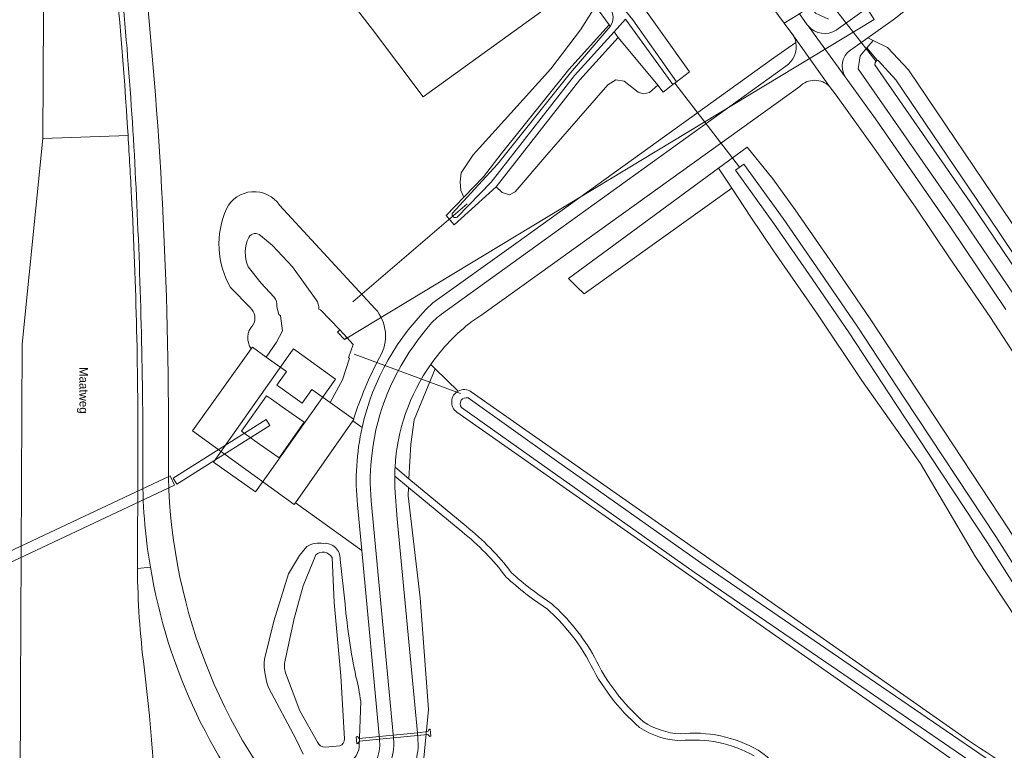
# Model space of a CAD drawing. Header units: metres. Extents: x 151448 to 154749, y 463108 to 465296.
# Tile 391 of 449: x 154194 to 154337, y 464281 to 464387. Entities that reach past the tile are written whole.
import ezdxf
from ezdxf.enums import TextEntityAlignment as Align

# ---------------------------------------------------------------- set-up
doc = ezdxf.new("R2010")
doc.units = ezdxf.units.M
for name, color, linetype, lineweight in [('B-PV-FV-FAUNAPASSAGE-GV', 253, 'Continuous', 9), ('B-PV-GK-BESCHOEIING-G', 253, 'Continuous', 9), ('B-PV-GK-KADEMUUR-G', 253, 'Continuous', 9), ('B-PV-GR-BEPLANTING_CULTUUR_BOSPLANTSOEN-GV', 253, 'Continuous', 9), ('B-PV-GR-BOS_GEMENGD-GV', 253, 'Continuous', 9), ('B-PV-GR-BOS_LOOF-GV', 253, 'Continuous', 9), ('B-PV-GW-TALUD_KRUIN-G', 253, 'Continuous', 9), ('B-PV-IE-TERREINAFSCHEIDING_KUNSTMATIG_HEKWERK-G', 253, 'Continuous', 9), ('B-PV-KW-KUNSTWERK_DUIKER-G', 253, 'Continuous', 9), ('B-PV-KW-KUNSTWERK_DUIKER-GV', 253, 'Continuous', 9), ('B-PV-KW-KUNSTWERK_GEMAAL-GV', 253, 'Continuous', 9), ('B-PV-OG-TERREIN_BEGROEID-GV', 253, 'Continuous', 9), ('B-PV-OG-TERREIN_OEVER-GV', 253, 'Continuous', 9), ('B-PV-OG-TOPOGRAFIE-T18', 2, 'Continuous', 9), ('B-PV-OG-WATER-GV', 253, 'Continuous', 9), ('B-PV-OG-WATER_GREPPEL-GV', 253, 'Continuous', 9), ('B-PV-OG-WATER_MEER-GV', 253, 'Continuous', 9), ('B-PV-OG-WATER_SLOOT-GV', 253, 'Continuous', 9), ('B-PV-VH-GESLOTENVERHARDING_ASFALT-GV', 253, 'Continuous', 9), ('B-PV-VH-GESLOTENVERHARDING_BETON-GV', 253, 'Continuous', 9), ('B-PV-VH-HALFVERHARDING_GRASBETONSTEEN-GV', 253, 'Continuous', 9), ('B-PV-VH-ONVERHARD_ZAND-GV', 253, 'Continuous', 9), ('B-PV-VH-OPENVERHARDING_TEGEL-GV', 253, 'Continuous', 9)]:
    doc.layers.add(name, color=color, linetype=linetype, lineweight=lineweight)
doc.styles.add('Drong', font='txt', dxfattribs={"height": 1.8})

msp = doc.modelspace()

# ---------------------------------------------------------------- linework, layer by layer
at = {"layer": 'B-PV-FV-FAUNAPASSAGE-GV', "flags": 128}
msp.add_lwpolyline([(154251.317, 464282.938), (154252.832, 464283.086), (154253.096, 464282.8), (154253.26, 464282.816), (154253.16, 464283.842), (154252.996, 464283.826), (154252.792, 464283.494), (154251.311, 464283.322), (154247.77, 464282.969), (154245.72, 464282.761), (154242.847, 464282.481), (154242.58, 464282.772), (154242.402, 464282.745), (154242.508, 464281.735), (154242.667, 464281.754), (154242.873, 464282.087), (154245.795, 464282.366), (154247.825, 464282.576)], close=True, dxfattribs=at)
at = {"layer": 'B-PV-GK-BESCHOEIING-G'}
for points in [[(154226.803, 464355.302, 0.2137105), (154226.723, 464351.044)], [(154228.524, 464355.595, 0.4769738), (154226.803, 464355.302)], [(154230.869, 464345.209, 0.2158713), (154230.456, 464346.668)], [(154237.002, 464344.88, 0.1575989), (154236.594, 464346.25)]]:
    msp.add_lwpolyline(points, format="xyb", dxfattribs=at)
at = {"layer": 'B-PV-GK-BESCHOEIING-G', "flags": 128}
for points in [[(154230.271, 464354.136), (154228.524, 464355.595)], [(154233.153, 464351.003), (154230.271, 464354.136)], [(154226.723, 464351.044), (154228.589, 464348.668)], [(154236.594, 464346.25), (154233.153, 464351.003)], [(154228.589, 464348.668), (154230.456, 464346.668)], [(154230.869, 464345.209), (154231.164, 464344.115)], [(154237.229, 464344.785), (154237.002, 464344.88)], [(154231.164, 464344.115), (154231.405, 464343.887)], [(154231.405, 464343.887), (154231.683, 464341.703)], [(154231.683, 464341.703), (154230.83, 464340.073)], [(154230.83, 464340.073), (154229.353, 464337.897)], [(154238.638, 464331.29), (154240.406, 464334.595), (154241.448, 464337.732), (154241.278, 464337.804)]]:
    msp.add_lwpolyline(points, dxfattribs=at)
at = {"layer": 'B-PV-GK-KADEMUUR-G', "flags": 128}
for points in [[(154240.019, 464341.878), (154237.229, 464344.785)], [(154241.039, 464340.772), (154240.019, 464341.878)]]:
    msp.add_lwpolyline(points, dxfattribs=at)
at = {"layer": 'B-PV-GR-BEPLANTING_CULTUUR_BOSPLANTSOEN-GV', "flags": 128}
for points in [[(154279.127, 464386.21), (154277.162, 464388.926), (154274.985, 464385.485), (154270.661, 464379.794), (154264.868, 464373.368), (154259.407, 464367.31), (154257.66, 464364.679), (154257.488, 464363.373), (154257.602, 464362.129), (154258.054, 464361.139), (154260.891, 464364.095), (154263.471, 464367.455), (154273.276, 464379.705)], [(154262.723, 464362.634), (154263.616, 464361.803), (154264.676, 464361.497), (154265.478, 464361.945), (154270.113, 464367.297), (154278.937, 464377.488), (154280.111, 464378.182), (154281.314, 464377.998), (154283.376, 464376.428), (154284.121, 464376.183), (154284.98, 464376.367), (154286.195, 464377.411), (154280.461, 464384.366), (154274.859, 464378.197)]]:
    msp.add_lwpolyline(points, close=True, dxfattribs=at)
at = {"layer": 'B-PV-GR-BOS_GEMENGD-GV', "flags": 128}
for points in [[(154337.589, 464357.449), (154322.589, 464379.639), (154319.577, 464382.902), (154317.491, 464383.917), (154316.554, 464382.833), (154318.075, 464381.075), (154318.181, 464381.023), (154320.781, 464378.207), (154335.679, 464356.168), (154347.763, 464338.006)], [(154339.85, 464348.165), (154331.567, 464360.417), (154317.707, 464380.374), (154317.754, 464380.703), (154318.075, 464381.075), (154316.554, 464382.833), (154315.572, 464381.696), (154315.303, 464379.807), (154329.67, 464359.116), (154337.932, 464346.895)]]:
    msp.add_lwpolyline(points, dxfattribs=at)
at = {"layer": 'B-PV-GR-BOS_LOOF-GV'}
for points in [[(154328.915, 464394.359, -0.0376019), (154320.387, 464386.933)], [(154257.034, 464329.908, -0.5614572), (154257.232, 464332.975)], [(154258.375, 464313.324, -0.0644315), (154264.915, 464306.625)], [(154264.171, 464305.95, 0.0651193), (154257.746, 464312.547)], [(154264.915, 464306.625, 0.0407032), (154270.745, 464302.114)], [(154270.135, 464301.317, -0.040682), (154264.171, 464305.95)], [(154270.745, 464302.114, -0.0837196), (154277.012, 464294.311)], [(154276.139, 464293.823, 0.0831084), (154270.135, 464301.317)], [(154283.545, 464284.096, -0.1013809), (154276.139, 464293.823)], [(154277.012, 464294.311, 0.1010484), (154284.145, 464284.898)], [(154284.145, 464284.898, 0.1319212), (154289.436, 464283.162)], [(154289.464, 464282.159, -0.1349654), (154283.545, 464284.096)], [(154289.436, 464283.162, -0.1575001), (154300.801, 464280.768)], [(154300.204, 464279.966, 0.1561375), (154289.464, 464282.159)], [(154300.801, 464280.768, -0.0583956), (154310.019, 464272.074)]]:
    msp.add_lwpolyline(points, format="xyb", dxfattribs=at)
at = {"layer": 'B-PV-GR-BOS_LOOF-GV', "flags": 128}
for points in [[(154320.387, 464386.933), (154316.692, 464384.305), (154317.491, 464383.917), (154319.577, 464382.902), (154322.589, 464379.639), (154337.589, 464357.449), (154349.685, 464339.269), (154360.744, 464322.242), (154372.387, 464303.668), (154378.19, 464294.282), (154383.247, 464285.921), (154388.498, 464276.911), (154393.253, 464268.253), (154398.006, 464259.397), (154402.807, 464250.242), (154407.789, 464239.717), (154413.089, 464227.325), (154417.323, 464216.963), (154418.884, 464213.025)], [(154257.232, 464332.975), (154253.863, 464336.227), (154250.829, 464328.803), (154250.348, 464325.258), (154250.075, 464320.207), (154258.375, 464313.324)], [(154328.376, 464272.543), (154329.111, 464279.338), (154257.034, 464329.908)], [(154250.008, 464318.964), (154249.943, 464317.758), (154251.703, 464302.931), (154252.92, 464286.716), (154251.838, 464275.613), (154259.359, 464268.616), (154265.715, 464262.536), (154273.22, 464258.279), (154289.096, 464252.939), (154291.605, 464252.296), (154295.64, 464251.263), (154317.528, 464244.747), (154338.754, 464237.369), (154350.596, 464232.64), (154368.538, 464225.007), (154375.534, 464221.732), (154381.758, 464219.319), (154375.836, 464222.41), (154359.75, 464249.122)], [(154257.746, 464312.547), (154250.008, 464318.964)]]:
    msp.add_lwpolyline(points, dxfattribs=at)
at = {"layer": 'B-PV-GW-TALUD_KRUIN-G', "flags": 128}
for points in [[(154418.884, 464213.025), (154417.323, 464216.963), (154413.089, 464227.325), (154407.789, 464239.717), (154402.807, 464250.242), (154398.006, 464259.397), (154393.253, 464268.253), (154388.498, 464276.911), (154383.247, 464285.921), (154378.19, 464294.282), (154372.387, 464303.668), (154360.744, 464322.242), (154349.685, 464339.269), (154337.589, 464357.449), (154322.589, 464379.639), (154319.577, 464382.902), (154317.491, 464383.917), (154316.554, 464382.833)], [(154316.554, 464382.833), (154315.572, 464381.696), (154315.303, 464379.807), (154329.67, 464359.116), (154337.932, 464346.895), (154350.565, 464327.465), (154355.383, 464320.153), (154363.688, 464307.234), (154369.3, 464298.647), (154373.477, 464292.136), (154378.534, 464283.725), (154388.933, 464265.357), (154397.269, 464250.393), (154404.939, 464234.769), (154408.651, 464226.94), (154415.504, 464211.816), (154415.554, 464211.706)]]:
    msp.add_lwpolyline(points, dxfattribs=at)
at = {"layer": 'B-PV-IE-TERREINAFSCHEIDING_KUNSTMATIG_HEKWERK-G', "flags": 128}
for points in [[(154227.157, 464339.105), (154218.645, 464327.175), (154233.385, 464316.503), (154233.571, 464316.741)], [(154227.332, 464339.35), (154227.157, 464339.105)], [(154233.634, 464338.871), (154233.289, 464339.122), (154232.517, 464338.026)], [(154232.517, 464338.026), (154221.694, 464322.657), (154227.789, 464318.32)], [(154229.864, 464321.248), (154239.383, 464334.684), (154233.634, 464338.871)], [(154242.023, 464328.891), (154238.638, 464331.29)], [(154233.571, 464316.741), (154241.941, 464328.635)], [(154241.941, 464328.635), (154242.088, 464328.844), (154242.023, 464328.891)], [(154227.789, 464318.32), (154229.864, 464321.248)]]:
    msp.add_lwpolyline(points, dxfattribs=at)
at = {"layer": 'B-PV-KW-KUNSTWERK_DUIKER-G', "flags": 128}
for points in [[(154305.093, 464406.804), (154317.603, 464386.956), (154240.788, 464340.535)], [(154317.897, 464380.868), (154309.458, 464391.737), (154305.093, 464406.804)], [(154288.683, 464377.719), (154298.082, 464365.497)], [(154241.924, 464345.927), (154258.5, 464360.16)], [(154242.126, 464338.349), (154257.577, 464332.597)]]:
    msp.add_lwpolyline(points, dxfattribs=at)
at = {"layer": 'B-PV-KW-KUNSTWERK_DUIKER-GV', "flags": 128}
for points in [[(154216.369, 464319.452), (154229.846, 464327.983), (154229.312, 464328.827), (154215.835, 464320.296)], [(154183.416, 464303.931), (154216.023, 464319.277), (154215.385, 464320.635), (154182.778, 464305.289)]]:
    msp.add_lwpolyline(points, close=True, dxfattribs=at)
at = {"layer": 'B-PV-KW-KUNSTWERK_GEMAAL-GV', "flags": 128}
msp.add_lwpolyline([(154226.488, 464326.615), (154228.388, 464325.277), (154231.223, 464323.281), (154234.86, 464328.448), (154232.012, 464330.453), (154230.106, 464331.794), (154229.402, 464332.29), (154225.766, 464327.123)], close=True, dxfattribs=at)
at = {"layer": 'B-PV-OG-TERREIN_BEGROEID-GV', "flags": 128}
for points in [[(154304.573, 464386.422), (154296.464, 464397.404), (154271.857, 464429.651), (154269.763, 464432.395), (154254.435, 464451.851), (154241.371, 464468.05), (154230.236, 464482.439), (154219.782, 464495.452), (154216.201, 464500), (154213.324, 464503.656), (154199.626, 464521.427), (154196.042, 464526.28), (154184.338, 464520.96)], [(154213.548, 464473.162), (154282.624, 464390.903), (154290.82, 464379.365), (154288.917, 464377.9)], [(154193.588, 464274.845), (154193.654, 464289.432), (154193.881, 464339.795), (154196.918, 464369.652), (154197.088, 464405.568)], [(154274.743, 464392.111), (154252.12, 464375.744), (154244.797, 464385.511), (154236.246, 464396.532)], [(154288.917, 464377.9), (154288.394, 464377.497), (154287.005, 464376.428), (154286.195, 464377.411), (154284.98, 464376.367), (154284.121, 464376.183), (154283.376, 464376.428), (154281.314, 464377.998), (154280.111, 464378.182), (154278.937, 464377.488), (154270.113, 464367.297), (154265.478, 464361.945), (154264.676, 464361.497), (154263.616, 464361.803), (154262.723, 464362.634), (154256.629, 464357.117), (154255.494, 464358.472), (154258.054, 464361.139), (154257.602, 464362.129), (154257.488, 464363.373), (154257.66, 464364.679), (154259.407, 464367.31), (154264.868, 464373.368), (154270.661, 464379.794), (154274.985, 464385.485), (154277.162, 464388.926)], [(154305.773, 464384.814), (154305.69, 464384.941), (154304.573, 464386.422)], [(154253.54, 464345.782), (154265.606, 464354.393), (154303.04, 464381.374), (154306.254, 464383.635)], [(154317.491, 464383.917), (154316.692, 464384.305), (154314.188, 464382.525)], [(154337.932, 464346.895), (154329.67, 464359.116), (154315.303, 464379.807), (154315.572, 464381.696), (154316.554, 464382.833), (154317.491, 464383.917)], [(154313.41, 464378.653), (154313.42, 464378.636), (154317.826, 464372.517), (154328.698, 464356.786), (154336.763, 464344.815)], [(154306.808, 464377.231), (154269.04, 464350.078), (154260.646, 464344.061), (154259.187, 464343.062)], [(154339.569, 464335.93), (154334.407, 464343.792), (154328.652, 464352.208), (154323.735, 464359.571), (154317.879, 464367.937), (154312.12, 464375.955), (154311.157, 464377.213)], [(154296.934, 464362.443), (154275.502, 464347.084), (154274.464, 464348.129), (154273.252, 464349.349), (154295.033, 464365.365), (154299.177, 464368.413), (154302.892, 464363.821), (154306.163, 464359.288), (154311.624, 464351.423), (154317.035, 464343.458), (154337.142, 464312.959)], [(154368.461, 464260.733), (154363.596, 464268.265), (154354.474, 464279.4), (154340.284, 464292.772), (154340.472, 464296.603), (154332.36, 464308.873), (154324.36, 464322.436), (154315.847, 464334.511), (154309.405, 464344.128), (154303.009, 464353.346), (154299.694, 464358.249), (154296.934, 464362.443)], [(154231.29, 464360.006), (154245.174, 464344.94)], [(154226.994, 464345.092), (154224.173, 464348.009)], [(154245.845, 464281.399), (154245.795, 464282.366), (154243.215, 464309.827), (154233.571, 464316.741), (154233.385, 464316.503), (154218.645, 464327.175), (154227.157, 464339.105)], [(154248.044, 464321.892), (154250.075, 464320.207), (154250.348, 464325.258), (154250.829, 464328.803), (154253.863, 464336.227)], [(154253.236, 464336.85), (154253.863, 464336.227), (154257.232, 464332.975)], [(154253.863, 464336.227), (154253.236, 464336.85)], [(154259.102, 464332.855), (154331.303, 464282.202)], [(154242.023, 464328.891), (154242.088, 464328.844), (154241.941, 464328.635), (154243.275, 464327.689)], [(154369.364, 464220.671), (154389.011, 464211.556), (154385.672, 464216.013), (154381.758, 464219.319), (154375.534, 464221.732), (154368.538, 464225.007), (154350.596, 464232.64), (154338.754, 464237.369), (154317.528, 464244.747), (154295.64, 464251.263), (154291.605, 464252.296), (154289.096, 464252.939), (154273.22, 464258.279), (154265.715, 464262.536), (154259.359, 464268.616), (154251.838, 464275.613), (154252.92, 464286.716), (154251.703, 464302.931), (154249.943, 464317.758), (154250.008, 464318.964), (154248.002, 464320.627)], [(154248.036, 464318.907), (154248.359, 464314.36), (154251.311, 464283.322), (154251.42, 464281.558)], [(154229.08, 464293.995), (154230.448, 464299.537), (154232.555, 464306.398), (154234.19, 464309.078), (154235.247, 464310.395)], [(154240.089, 464308.518), (154240.795, 464302.029)], [(154212.517, 464307.403), (154210.645, 464307.207)], [(154234.718, 464280.224), (154233.641, 464282.455), (154229.736, 464289.791)], [(154243.065, 464287.866), (154242.849, 464281.298)]]:
    msp.add_lwpolyline(points, dxfattribs=at)
msp.add_lwpolyline([(154274.743, 464392.111), (154256.855, 464415.666), (154251.256, 464422.021), (154228.805, 464405.778), (154236.246, 464396.532), (154244.797, 464385.511), (154252.12, 464375.744)], close=True, dxfattribs=at)
at = {"layer": 'B-PV-OG-TERREIN_BEGROEID-GV'}
for points in [[(154211.384, 464396.257, -0.0278175), (154215.156, 464324.144)], [(154306.254, 464383.635, 0.0961107), (154305.773, 464384.814)], [(154314.188, 464382.525, 0.3961664), (154313.41, 464378.653)], [(154311.157, 464377.213, 0.4189464), (154306.808, 464377.231)], [(154223.557, 464359.458, -0.56924), (154231.29, 464360.006)], [(154224.173, 464348.009, -0.2386235), (154223.557, 464359.458)], [(154227.416, 464342.554, 0.3790415), (154226.994, 464345.092)], [(154243.275, 464327.689, -0.1507176), (154253.54, 464345.782)], [(154245.174, 464344.94, -0.3284164), (154245.801, 464337.873)], [(154227.157, 464339.105, -0.3592337), (154227.416, 464342.554)], [(154259.187, 464343.062, 0.0753949), (154253.236, 464336.85)], [(154245.801, 464337.873, 0.0425026), (154242.023, 464328.891)], [(154253.236, 464336.85, 0.1407159), (154248.044, 464321.892)], [(154257.232, 464332.975, -0.2812918), (154259.102, 464332.855)], [(154215.156, 464324.144, 0.1859083), (154234.427, 464270.255)], [(154248.002, 464320.627, 0.0151104), (154248.036, 464318.907)], [(154235.247, 464310.395, -0.1678823), (154237.658, 464310.841)], [(154237.658, 464310.841, -0.4488641), (154240.089, 464308.518)], [(154210.645, 464307.207, 0.0304397), (154211.616, 464292.852)], [(154231.526, 464267.443, -0.1406257), (154212.517, 464307.403)], [(154240.795, 464302.029, 0.0293725), (154242.377, 464291.462)], [(154229.736, 464289.791, -0.1134331), (154229.08, 464293.995)], [(154211.616, 464292.852, -0.0278214), (154213.509, 464264.566)], [(154242.377, 464291.462, -0.0296681), (154243.065, 464287.866)], [(154331.303, 464282.202, -0.0520482), (154357.812, 464261.004)], [(154242.849, 464281.298, -0.3594434), (154240.447, 464278.804)], [(154242.98, 464276.163, 0.2070839), (154245.845, 464281.399)], [(154251.42, 464281.558, -0.12982), (154249.261, 464274.834)]]:
    msp.add_lwpolyline(points, format="xyb", dxfattribs=at)
at = {"layer": 'B-PV-OG-TERREIN_OEVER-GV', "flags": 128}
for points in [[(154216.516, 464466.333), (154223.771, 464458.11), (154229.479, 464452.224), (154237.421, 464442.989), (154246.022, 464432.892), (154252.222, 464425.259), (154264.117, 464410.431), (154278.511, 464391.952), (154282.563, 464386.912), (154288.917, 464377.9), (154290.82, 464379.365), (154282.624, 464390.903), (154213.548, 464473.162)], [(154209.468, 464469.447), (154251.256, 464422.021), (154256.855, 464415.666), (154274.743, 464392.111), (154277.162, 464388.926), (154279.127, 464386.21), (154279.304, 464385.966)], [(154256.353, 464358.765), (154262.931, 464365.948), (154273.511, 464379.222), (154279.304, 464385.966), (154279.127, 464386.21), (154273.276, 464379.705), (154263.471, 464367.455), (154260.891, 464364.095), (154258.054, 464361.139), (154255.494, 464358.472), (154256.629, 464357.117), (154262.723, 464362.634), (154274.859, 464378.197), (154280.461, 464384.366), (154279.862, 464385.194), (154274.093, 464378.842), (154261.988, 464363.317), (154257.054, 464358.25)], [(154345.2, 464300.191), (154337.142, 464312.959), (154317.035, 464343.458), (154311.624, 464351.423), (154306.163, 464359.288), (154302.892, 464363.821), (154299.177, 464368.413), (154295.033, 464365.365)], [(154295.033, 464365.365), (154296.934, 464362.443), (154299.694, 464358.249), (154303.009, 464353.346), (154309.405, 464344.128), (154315.847, 464334.511), (154324.36, 464322.436), (154332.36, 464308.873), (154340.472, 464296.603)], [(154245.174, 464344.94), (154231.29, 464360.006)], [(154228.524, 464355.595), (154230.271, 464354.136), (154233.153, 464351.003), (154236.594, 464346.25)], [(154230.456, 464346.668), (154228.589, 464348.668), (154226.723, 464351.044)], [(154224.173, 464348.009), (154226.994, 464345.092)], [(154227.157, 464339.105), (154227.332, 464339.35), (154229.353, 464337.897), (154230.83, 464340.073), (154231.683, 464341.703), (154231.405, 464343.887), (154231.164, 464344.115), (154230.869, 464345.209)], [(154237.002, 464344.88), (154237.229, 464344.785), (154240.019, 464341.878), (154241.039, 464340.772), (154241.965, 464339.747), (154241.278, 464337.804), (154241.448, 464337.732), (154240.406, 464334.595), (154238.638, 464331.29), (154242.023, 464328.891)], [(154258.654, 464331.969), (154271.518, 464322.858), (154292.436, 464308.018), (154314.16, 464293.165), (154336.502, 464277.854), (154347.137, 464270.26), (154350.965, 464266.498), (154356.884, 464260.608)], [(154331.303, 464282.202), (154259.102, 464332.855)], [(154355.697, 464259.415), (154349.781, 464265.301), (154346.052, 464268.967), (154335.537, 464276.475), (154313.209, 464291.776), (154291.474, 464306.637), (154270.544, 464321.485), (154257.681, 464330.595)], [(154257.034, 464329.908), (154329.111, 464279.338)], [(154235.247, 464310.395), (154234.19, 464309.078), (154232.555, 464306.398), (154230.448, 464299.537), (154229.08, 464293.995)], [(154232.092, 464293.846), (154233.381, 464299.903), (154234.7, 464304.651), (154236.536, 464309.187)], [(154238.895, 464308.798), (154239.197, 464302.252), (154240.191, 464291.583), (154240.721, 464282.438)], [(154240.795, 464302.029), (154240.089, 464308.518)], [(154236.785, 464281.942), (154234.228, 464286.513), (154232.154, 464292.027)], [(154229.736, 464289.791), (154233.641, 464282.455), (154234.718, 464280.224)], [(154242.849, 464281.298), (154243.065, 464287.866)], [(154240.01, 464281.42), (154237.908, 464281.224)]]:
    msp.add_lwpolyline(points, dxfattribs=at)
at = {"layer": 'B-PV-OG-TERREIN_OEVER-GV'}
for points in [[(154279.304, 464385.966, 0.3145673), (154279.274, 464388.598)], [(154231.29, 464360.006, 0.56924), (154223.557, 464359.458)], [(154223.557, 464359.458, 0.2386235), (154224.173, 464348.009)], [(154257.054, 464358.25, -0.7047181), (154256.353, 464358.765)], [(154226.723, 464351.044, -0.2137105), (154226.803, 464355.302)], [(154226.803, 464355.302, -0.4769738), (154228.524, 464355.595)], [(154230.869, 464345.209, 0.2158713), (154230.456, 464346.668)], [(154236.594, 464346.25, -0.1575989), (154237.002, 464344.88)], [(154226.994, 464345.092, -0.3790415), (154227.416, 464342.554)], [(154245.801, 464337.873, 0.3284164), (154245.174, 464344.94)], [(154227.416, 464342.554, 0.3592337), (154227.157, 464339.105)], [(154242.023, 464328.891, -0.0425026), (154245.801, 464337.873)], [(154257.232, 464332.975, 0.5614572), (154257.034, 464329.908)], [(154259.102, 464332.855, 0.2812918), (154257.232, 464332.975)], [(154257.681, 464330.595, -0.721328), (154258.654, 464331.969)], [(154237.658, 464310.841, 0.1678823), (154235.247, 464310.395)], [(154240.089, 464308.518, 0.4488641), (154237.658, 464310.841)], [(154236.536, 464309.187, -0.465308), (154238.895, 464308.798)], [(154242.377, 464291.462, -0.0293725), (154240.795, 464302.029)], [(154229.08, 464293.995, 0.1134331), (154229.736, 464289.791)], [(154232.154, 464292.027, -0.1505887), (154232.092, 464293.846)], [(154243.065, 464287.866, 0.0296681), (154242.377, 464291.462)], [(154237.908, 464281.224, -0.284208), (154236.785, 464281.942)], [(154240.721, 464282.438, -0.3272463), (154240.01, 464281.42)], [(154357.812, 464261.004, 0.0520482), (154331.303, 464282.202)], [(154240.447, 464278.804, 0.3594434), (154242.849, 464281.298)]]:
    msp.add_lwpolyline(points, format="xyb", dxfattribs=at)
at = {"layer": 'B-PV-OG-TERREIN_OEVER-GV', "flags": 128}
for points in [[(154279.862, 464385.194), (154280.461, 464384.366), (154286.195, 464377.411), (154287.005, 464376.428), (154288.394, 464377.497), (154281.511, 464387.009)], [(154297.474, 464365.058), (154298.69, 464365.936), (154304.397, 464358.026), (154309.796, 464350.248), (154315.239, 464342.238), (154321.956, 464332), (154335.297, 464311.816), (154343.364, 464299.032), (154342.096, 464298.232), (154334.081, 464310.932), (154320.704, 464331.172), (154313.973, 464341.434), (154308.635, 464349.29), (154303.161, 464357.174)]]:
    msp.add_lwpolyline(points, close=True, dxfattribs=at)
at = {"layer": 'B-PV-OG-WATER-GV', "flags": 128}
for points in [[(154416.45, 464216.271), (154409.63, 464232.364), (154399.016, 464254.472), (154387.201, 464276.436), (154373.649, 464297.883), (154358.805, 464321.005), (154347.763, 464338.006), (154335.679, 464356.168), (154320.781, 464378.207), (154318.181, 464381.023), (154318.075, 464381.075), (154317.754, 464380.703), (154317.707, 464380.374), (154331.567, 464360.417), (154339.85, 464348.165), (154352.473, 464328.75), (154362.309, 464313.336), (154373.652, 464296.079), (154382.479, 464281.138), (154391.516, 464264.525), (154398.938, 464251.315), (154403.791, 464241.108), (154410.203, 464227.335), (154415.208, 464215.66)], [(154236.536, 464309.187), (154234.7, 464304.651), (154233.381, 464299.903), (154232.092, 464293.846)], [(154240.721, 464282.438), (154240.191, 464291.583), (154239.197, 464302.252), (154238.895, 464308.798)], [(154232.154, 464292.027), (154234.228, 464286.513), (154236.785, 464281.942)], [(154237.908, 464281.224), (154240.01, 464281.42)]]:
    msp.add_lwpolyline(points, dxfattribs=at)
msp.add_lwpolyline([(154297.474, 464365.058), (154303.161, 464357.174), (154308.635, 464349.29), (154313.973, 464341.434), (154320.704, 464331.172), (154334.081, 464310.932), (154342.096, 464298.232), (154343.364, 464299.032), (154335.297, 464311.816), (154321.956, 464332), (154315.239, 464342.238), (154309.796, 464350.248), (154304.397, 464358.026), (154298.69, 464365.936)], close=True, dxfattribs=at)
at = {"layer": 'B-PV-OG-WATER-GV'}
for points in [[(154238.895, 464308.798, 0.465308), (154236.536, 464309.187)], [(154232.092, 464293.846, 0.1505887), (154232.154, 464292.027)], [(154236.785, 464281.942, 0.284208), (154237.908, 464281.224)], [(154240.01, 464281.42, 0.3272463), (154240.721, 464282.438)]]:
    msp.add_lwpolyline(points, format="xyb", dxfattribs=at)
at = {"layer": 'B-PV-OG-WATER_GREPPEL-GV', "flags": 128}
msp.add_lwpolyline([(154296.934, 464362.443), (154295.033, 464365.365), (154273.252, 464349.349), (154274.464, 464348.129), (154275.502, 464347.084)], close=True, dxfattribs=at)
at = {"layer": 'B-PV-OG-WATER_GREPPEL-GV'}
msp.add_lwpolyline([(154258.654, 464331.969, 0.721328), (154257.681, 464330.595)], format="xyb", dxfattribs=at)
at = {"layer": 'B-PV-OG-WATER_GREPPEL-GV', "flags": 128}
for points in [[(154356.884, 464260.608), (154350.965, 464266.498), (154347.137, 464270.26), (154336.502, 464277.854), (154314.16, 464293.165), (154292.436, 464308.018), (154271.518, 464322.858), (154258.654, 464331.969)], [(154257.681, 464330.595), (154270.544, 464321.485), (154291.474, 464306.637), (154313.209, 464291.776), (154335.537, 464276.475), (154346.052, 464268.967), (154349.781, 464265.301), (154355.697, 464259.415)]]:
    msp.add_lwpolyline(points, dxfattribs=at)
at = {"layer": 'B-PV-OG-WATER_MEER-GV'}
for points in [[(154226.803, 464355.302, 0.2137105), (154226.723, 464351.044)], [(154228.524, 464355.595, 0.4769738), (154226.803, 464355.302)], [(154230.456, 464346.668, -0.2158713), (154230.869, 464345.209)], [(154237.002, 464344.88, 0.1575989), (154236.594, 464346.25)]]:
    msp.add_lwpolyline(points, format="xyb", dxfattribs=at)
at = {"layer": 'B-PV-OG-WATER_MEER-GV', "flags": 128}
for points in [[(154236.594, 464346.25), (154233.153, 464351.003), (154230.271, 464354.136), (154228.524, 464355.595)], [(154226.723, 464351.044), (154228.589, 464348.668), (154230.456, 464346.668)], [(154230.869, 464345.209), (154231.164, 464344.115), (154231.405, 464343.887), (154231.683, 464341.703), (154230.83, 464340.073), (154229.353, 464337.897), (154232.158, 464335.902), (154232.296, 464335.803), (154230.899, 464333.839), (154231.323, 464333.537), (154233.223, 464332.181), (154234.557, 464331.229), (154235.95, 464333.195), (154236.089, 464333.097), (154238.638, 464331.29), (154240.406, 464334.595), (154241.448, 464337.732), (154241.278, 464337.804), (154241.965, 464339.747), (154241.039, 464340.772), (154240.717, 464340.449), (154239.674, 464341.549), (154240.019, 464341.878), (154237.229, 464344.785)], [(154237.229, 464344.785), (154237.002, 464344.88)]]:
    msp.add_lwpolyline(points, dxfattribs=at)
at = {"layer": 'B-PV-OG-WATER_SLOOT-GV', "flags": 128}
for points in [[(154257.054, 464358.25), (154261.988, 464363.317), (154274.093, 464378.842), (154279.862, 464385.194), (154281.511, 464387.009), (154288.394, 464377.497), (154288.917, 464377.9), (154282.563, 464386.912), (154278.511, 464391.952), (154264.117, 464410.431), (154252.222, 464425.259), (154246.022, 464432.892), (154237.421, 464442.989), (154229.479, 464452.224)], [(154279.304, 464385.966), (154273.511, 464379.222), (154262.931, 464365.948), (154256.353, 464358.765)]]:
    msp.add_lwpolyline(points, dxfattribs=at)
at = {"layer": 'B-PV-OG-WATER_SLOOT-GV'}
for points in [[(154279.274, 464388.598, -0.3145673), (154279.304, 464385.966)], [(154256.353, 464358.765, 0.7047181), (154257.054, 464358.25)]]:
    msp.add_lwpolyline(points, format="xyb", dxfattribs=at)
at = {"layer": 'B-PV-VH-GESLOTENVERHARDING_ASFALT-GV', "flags": 128}
for points in [[(154197.088, 464405.568), (154196.918, 464369.652), (154209.281, 464370.095)], [(154296.464, 464397.404), (154304.573, 464386.422), (154306.759, 464387.768)], [(154318.207, 464389.775), (154312.112, 464385.409)], [(154307.907, 464386.198), (154306.759, 464387.768), (154304.573, 464386.422)], [(154304.573, 464386.422), (154305.69, 464384.941), (154311.157, 464377.213), (154312.12, 464375.955), (154317.879, 464367.937), (154323.735, 464359.571), (154328.652, 464352.208), (154334.407, 464343.792), (154339.569, 464335.93)], [(154314.188, 464382.525), (154316.692, 464384.305), (154320.387, 464386.933)], [(154305.69, 464384.941), (154305.773, 464384.814)], [(154311.157, 464377.213), (154305.69, 464384.941)], [(154308.044, 464386.033), (154313.41, 464378.653)], [(154336.763, 464344.815), (154328.698, 464356.786), (154317.826, 464372.517), (154313.42, 464378.636), (154313.41, 464378.653), (154308.044, 464386.033)], [(154304.789, 464380.185), (154267.295, 464353.175), (154254.782, 464344.156)], [(154259.187, 464343.062), (154260.646, 464344.061), (154269.04, 464350.078), (154306.808, 464377.231)], [(154209.281, 464370.095), (154196.918, 464369.652), (154193.881, 464339.795), (154193.654, 464289.432)], [(154252.648, 464342.077), (154251.428, 464340.446)], [(154210.645, 464307.207), (154210.69, 464322.364)], [(154251.42, 464281.558), (154251.311, 464283.322), (154248.359, 464314.36), (154248.036, 464318.907)], [(154244.575, 464317.038), (154247.825, 464282.576), (154247.881, 464281.852)], [(154193.654, 464289.432), (154193.588, 464274.845)]]:
    msp.add_lwpolyline(points, dxfattribs=at)
at = {"layer": 'B-PV-VH-GESLOTENVERHARDING_ASFALT-GV'}
for points in [[(154209.281, 464370.095, 0.0098292), (154206.878, 464399.297)], [(154207.525, 464399.45, -0.0160697), (154210.494, 464361.307)], [(154215.156, 464324.144, 0.0278175), (154211.384, 464396.257)], [(154320.387, 464386.933, 0.0376019), (154328.915, 464394.359)], [(154305.773, 464384.814, -0.0961107), (154306.254, 464383.635)], [(154308.044, 464386.033, -0.0196983), (154307.907, 464386.198)], [(154312.112, 464385.409, -0.369689), (154308.044, 464386.033)], [(154306.254, 464383.635, -0.3072728), (154304.789, 464380.185)], [(154313.41, 464378.653, -0.3961664), (154314.188, 464382.525)], [(154306.808, 464377.231, -0.4189464), (154311.157, 464377.213)], [(154209.781, 464361.259, 0.0029459), (154209.281, 464370.095)], [(154210.69, 464322.364, 0.0149887), (154209.781, 464361.259)], [(154210.494, 464361.307, -0.0126192), (154211.441, 464321.447)], [(154254.782, 464344.156, 0.0624245), (154252.648, 464342.077)], [(154253.236, 464336.85, -0.0753949), (154259.187, 464343.062)], [(154251.428, 464340.446, 0.1350174), (154244.712, 464324.003)], [(154248.044, 464321.892, -0.1407159), (154253.236, 464336.85)], [(154234.427, 464270.255, -0.1859083), (154215.156, 464324.144)], [(154244.712, 464324.003, 0.0541266), (154244.575, 464317.038)], [(154211.441, 464321.447, 0.0477108), (154212.517, 464307.403)], [(154248.036, 464318.907, -0.0151104), (154248.002, 464320.627)], [(154248.002, 464320.627, -0.0110812), (154248.044, 464321.892)], [(154211.616, 464292.852, -0.0304397), (154210.645, 464307.207)], [(154212.517, 464307.403, 0.1406257), (154231.526, 464267.443)], [(154213.509, 464264.566, 0.0278214), (154211.616, 464292.852)], [(154247.881, 464281.852, -0.202546), (154245.104, 464275.477)], [(154249.261, 464274.834, 0.12982), (154251.42, 464281.558)]]:
    msp.add_lwpolyline(points, format="xyb", dxfattribs=at)
at = {"layer": 'B-PV-VH-GESLOTENVERHARDING_BETON-GV'}
for points in [[(154206.878, 464399.297, -0.0098292), (154209.281, 464370.095)], [(154210.494, 464361.307, 0.0160697), (154207.525, 464399.45)], [(154209.281, 464370.095, -0.0029459), (154209.781, 464361.259)], [(154209.781, 464361.259, -0.0149887), (154210.69, 464322.364)], [(154211.441, 464321.447, 0.0126192), (154210.494, 464361.307)], [(154212.517, 464307.403, -0.0477108), (154211.441, 464321.447)]]:
    msp.add_lwpolyline(points, format="xyb", dxfattribs=at)
at = {"layer": 'B-PV-VH-GESLOTENVERHARDING_BETON-GV', "flags": 128}
for points in [[(154240.019, 464341.878), (154239.674, 464341.549), (154240.717, 464340.449), (154241.039, 464340.772)], [(154241.941, 464328.635), (154242.088, 464328.844), (154242.023, 464328.891), (154238.638, 464331.29), (154236.089, 464333.097), (154235.95, 464333.195), (154234.557, 464331.229), (154233.223, 464332.181), (154231.323, 464333.537), (154230.899, 464333.839), (154232.296, 464335.803), (154232.158, 464335.902), (154229.353, 464337.897), (154227.332, 464339.35), (154227.157, 464339.105), (154218.645, 464327.175), (154233.385, 464316.503), (154233.571, 464316.741)], [(154226.488, 464326.615), (154225.766, 464327.123), (154229.402, 464332.29), (154230.106, 464331.794), (154232.012, 464330.453), (154234.86, 464328.448), (154231.223, 464323.281), (154228.388, 464325.277)]]:
    msp.add_lwpolyline(points, close=True, dxfattribs=at)
for points in [[(154210.69, 464322.364), (154210.645, 464307.207)], [(154210.645, 464307.207), (154212.517, 464307.403)]]:
    msp.add_lwpolyline(points, dxfattribs=at)
at = {"layer": 'B-PV-VH-HALFVERHARDING_GRASBETONSTEEN-GV', "flags": 128}
for points in [[(154243.275, 464327.689), (154241.941, 464328.635), (154233.571, 464316.741)], [(154233.571, 464316.741), (154243.215, 464309.827), (154242.595, 464316.427)]]:
    msp.add_lwpolyline(points, dxfattribs=at)
at = {"layer": 'B-PV-VH-HALFVERHARDING_GRASBETONSTEEN-GV'}
msp.add_lwpolyline([(154242.595, 464316.427, -0.0806207), (154243.275, 464327.689)], format="xyb", dxfattribs=at)
at = {"layer": 'B-PV-VH-ONVERHARD_ZAND-GV'}
for points in [[(154248.044, 464321.892, 0.0110812), (154248.002, 464320.627)], [(154264.915, 464306.625, 0.0644315), (154258.375, 464313.324)], [(154257.746, 464312.547, -0.0651193), (154264.171, 464305.95)], [(154270.745, 464302.114, -0.0407032), (154264.915, 464306.625)], [(154264.171, 464305.95, 0.040682), (154270.135, 464301.317)], [(154277.012, 464294.311, 0.0837196), (154270.745, 464302.114)], [(154270.135, 464301.317, -0.0831084), (154276.139, 464293.823)], [(154276.139, 464293.823, 0.1013809), (154283.545, 464284.096)], [(154284.145, 464284.898, -0.1010484), (154277.012, 464294.311)], [(154289.436, 464283.162, -0.1319212), (154284.145, 464284.898)], [(154283.545, 464284.096, 0.1349654), (154289.464, 464282.159)], [(154300.801, 464280.768, 0.1575001), (154289.436, 464283.162)], [(154289.464, 464282.159, -0.1561375), (154300.204, 464279.966)], [(154310.019, 464272.074, 0.0583956), (154300.801, 464280.768)]]:
    msp.add_lwpolyline(points, format="xyb", dxfattribs=at)
at = {"layer": 'B-PV-VH-ONVERHARD_ZAND-GV', "flags": 128}
for points in [[(154248.002, 464320.627), (154250.008, 464318.964), (154257.746, 464312.547)], [(154258.375, 464313.324), (154250.075, 464320.207), (154248.044, 464321.892)]]:
    msp.add_lwpolyline(points, dxfattribs=at)
at = {"layer": 'B-PV-VH-OPENVERHARDING_TEGEL-GV', "flags": 128}
for points in [[(154312.112, 464385.409), (154318.207, 464389.775)], [(154310.968, 464387.008), (154309.087, 464387.908), (154308.377, 464388.928), (154306.759, 464387.768), (154307.907, 464386.198)], [(154306.254, 464383.635), (154303.04, 464381.374), (154265.606, 464354.393), (154253.54, 464345.782)], [(154254.782, 464344.156), (154267.295, 464353.175), (154304.789, 464380.185)], [(154251.428, 464340.446), (154252.648, 464342.077)], [(154242.595, 464316.427), (154243.215, 464309.827), (154245.795, 464282.366), (154245.845, 464281.399)], [(154247.881, 464281.852), (154247.825, 464282.576), (154244.575, 464317.038)]]:
    msp.add_lwpolyline(points, dxfattribs=at)
at = {"layer": 'B-PV-VH-OPENVERHARDING_TEGEL-GV'}
for points in [[(154307.907, 464386.198, 0.0196983), (154308.044, 464386.033)], [(154308.044, 464386.033, 0.369689), (154312.112, 464385.409)], [(154304.789, 464380.185, 0.3072728), (154306.254, 464383.635)], [(154253.54, 464345.782, 0.1507176), (154243.275, 464327.689)], [(154252.648, 464342.077, -0.0624245), (154254.782, 464344.156)], [(154244.712, 464324.003, -0.1350174), (154251.428, 464340.446)], [(154243.275, 464327.689, 0.0806207), (154242.595, 464316.427)], [(154244.575, 464317.038, -0.0541266), (154244.712, 464324.003)], [(154245.845, 464281.399, -0.2070839), (154242.98, 464276.163)], [(154245.104, 464275.477, 0.202546), (154247.881, 464281.852)]]:
    msp.add_lwpolyline(points, format="xyb", dxfattribs=at)

# ---------------------------------------------------------------- texts
at = {"layer": 'B-PV-OG-TOPOGRAFIE-T18', "style": 'Drong'}
msp.add_text('Maatweg', height=1.25, rotation=270.1, dxfattribs=at).set_placement((154202.658, 464333.08), align=Align.MIDDLE)

doc.saveas('drawing.dxf')
